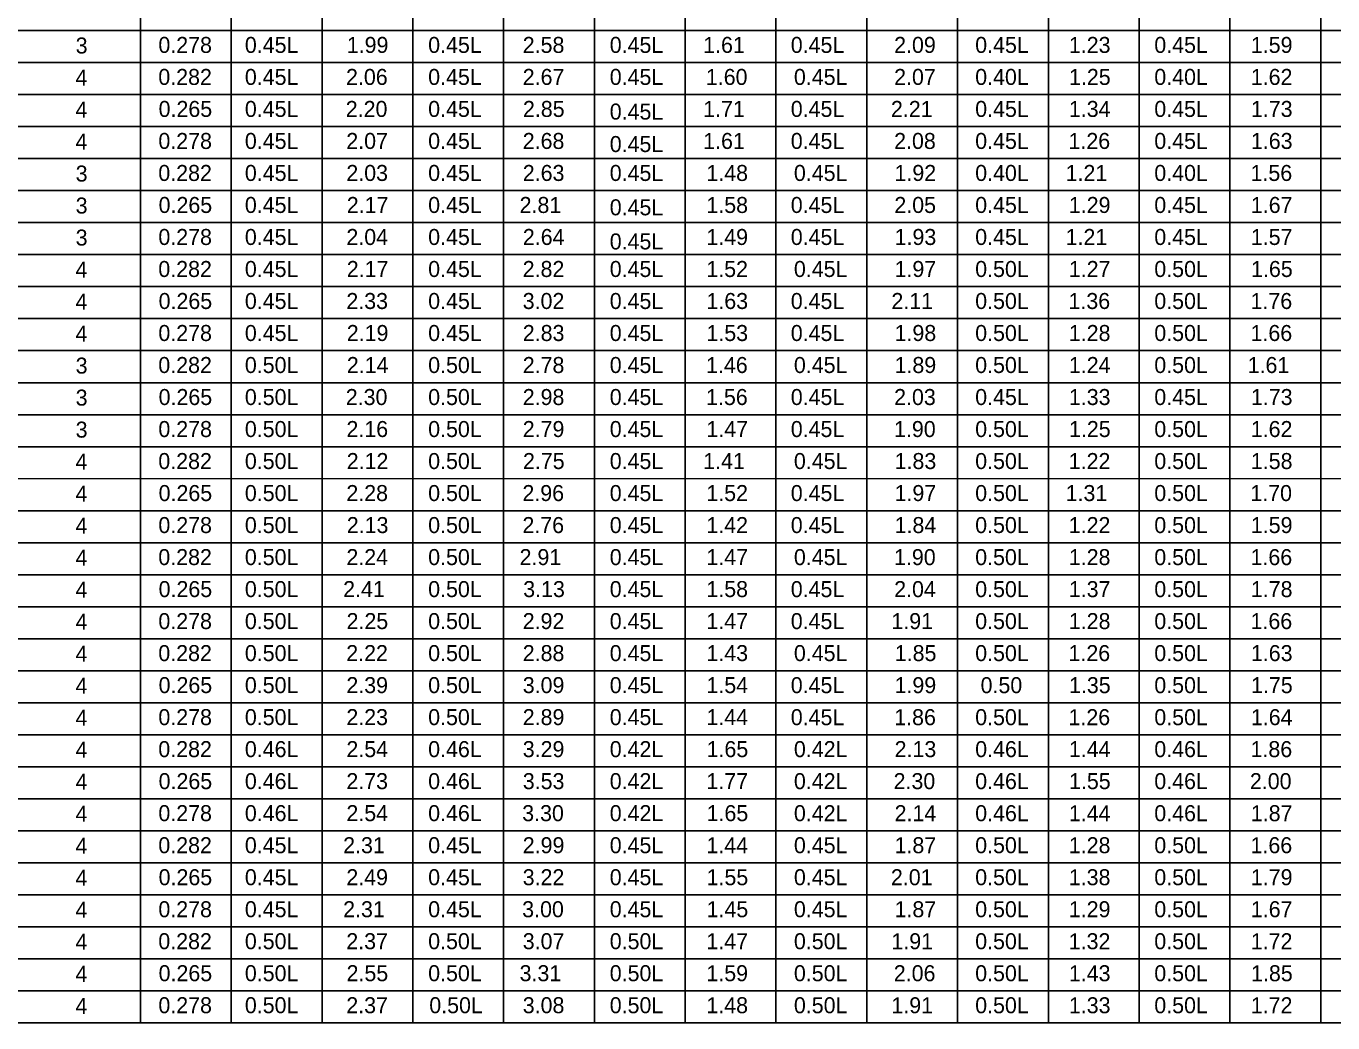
# Model space of a CAD drawing. Extents: x -5022 to -159, y 1126 to 7226.
# Drawn here: x -4305.5 to -4060.5, y 6096 to 6282.8 of the extents above; entities that cross this region are included whole.
import ezdxf

# ---------------------------------------------------------------- set-up
doc = ezdxf.new("R2010")
doc.units = 0
doc.layers.add('2', color=7, linetype='Continuous')
doc.layers.add('3', color=7, linetype='Continuous')

msp = doc.modelspace()

# ---------------------------------------------------------------- linework, layer by layer
at = {"layer": '3'}
for p, q in [((-4284.1, 6436.87), (-4284.1, 6095.98)), ((-4267.07, 6428.8), (-4267.07, 6095.98)), ((-4198.99, 6428.8), (-4198.99, 6095.98)), ((-4130.91, 6428.8), (-4130.91, 6095.98)), ((-4062.83, 6428.8), (-4062.83, 6095.98)), ((-4250.05, 6419.59), (-4250.05, 6095.98)), ((-4233.03, 6419.59), (-4233.03, 6095.98)), ((-4216.01, 6419.59), (-4216.01, 6095.98)), ((-4181.97, 6419.59), (-4181.97, 6095.98)), ((-4164.95, 6419.59), (-4164.95, 6095.98)), ((-4147.93, 6419.59), (-4147.93, 6095.98)), ((-4113.89, 6419.59), (-4113.89, 6095.98)), ((-4096.87, 6419.59), (-4096.87, 6095.98)), ((-4079.85, 6419.59), (-4079.85, 6095.98)), ((-4588.88, 6281.99), (-3892.63, 6281.99)), ((-4606.35, 6275.99), (-3892.63, 6275.99)), ((-4588.88, 6269.99), (-3892.63, 6269.99)), ((-4588.88, 6263.98), (-3892.63, 6263.99)), ((-4606.35, 6257.98), (-3892.63, 6257.99)), ((-4588.88, 6251.98), (-3892.63, 6251.98)), ((-4588.88, 6245.98), (-3892.63, 6245.98)), ((-4606.35, 6239.98), (-3892.63, 6239.98)), ((-4588.88, 6233.98), (-3892.63, 6233.98)), ((-4588.88, 6227.98), (-3892.63, 6227.99)), ((-4606.35, 6221.98), (-3892.63, 6221.99)), ((-4588.88, 6215.98), (-3892.63, 6215.98)), ((-4588.88, 6209.98), (-3892.63, 6209.98)), ((-4606.35, 6203.98), (-3892.63, 6203.98)), ((-4588.88, 6197.98), (-3892.63, 6197.99)), ((-4588.88, 6191.98), (-3892.63, 6191.98)), ((-4606.35, 6185.98), (-3892.63, 6185.98)), ((-4588.88, 6179.98), (-3892.63, 6179.98)), ((-4588.88, 6173.98), (-3892.63, 6173.98)), ((-4606.35, 6167.98), (-3892.63, 6167.98)), ((-4588.88, 6161.98), (-3892.63, 6161.98)), ((-4588.88, 6155.98), (-3892.63, 6155.98)), ((-4606.35, 6149.98), (-3892.63, 6149.98)), ((-4588.88, 6143.98), (-3892.63, 6143.98)), ((-4588.88, 6137.98), (-3892.63, 6137.98)), ((-4606.35, 6131.98), (-3892.63, 6131.98)), ((-4588.88, 6125.98), (-3892.63, 6125.98)), ((-4588.88, 6119.98), (-3892.63, 6119.98)), ((-4606.35, 6113.98), (-3892.63, 6113.98)), ((-4588.88, 6107.98), (-3892.63, 6107.98)), ((-4588.88, 6101.98), (-3892.63, 6101.98)), ((-4606.35, 6095.98), (-3892.63, 6095.98))]:
    msp.add_line(p, q, dxfattribs=at)

# ---------------------------------------------------------------- texts
at = {"layer": '2'}
for s, p in [('3', (-4296.25, 6277.68)), ('0.278', (-4280.74, 6277.79)), ('0.45L', (-4264.53, 6277.79)), ('1.99', (-4245.42, 6277.79)), ('0.45L', (-4230.16, 6277.79)), ('2.58', (-4212.43, 6277.79)), ('0.45L', (-4196.12, 6277.79)), ('1.61', (-4178.6, 6277.79)), ('0.45L', (-4162.18, 6277.79)), ('2.09', (-4142.8, 6277.79)), ('0.45L', (-4127.6, 6277.79)), ('1.23', (-4110.04, 6277.79)), ('0.45L', (-4094.02, 6277.79)), ('1.59', (-4075.92, 6277.79)), ('4', (-4296.28, 6271.68)), ('0.282', (-4280.75, 6271.79)), ('0.45L', (-4264.53, 6271.79)), ('2.06', (-4245.56, 6271.79)), ('0.45L', (-4230.16, 6271.79)), ('2.67', (-4212.43, 6271.79)), ('0.45L', (-4196.12, 6271.79)), ('1.60', (-4178.1, 6271.79)), ('0.45L', (-4161.59, 6271.79)), ('2.07', (-4142.8, 6271.79)), ('0.40L', (-4127.6, 6271.79)), ('1.25', (-4110.01, 6271.79)), ('0.40L', (-4094.02, 6271.79)), ('1.62', (-4075.93, 6271.79)), ('4', (-4296.28, 6265.68)), ('0.265', (-4280.7, 6265.79)), ('0.45L', (-4264.53, 6265.79)), ('2.20', (-4245.61, 6265.79)), ('0.45L', (-4230.16, 6265.79)), ('2.85', (-4212.39, 6265.79)), ('0.45L', (-4196.12, 6265.29)), ('1.71', (-4178.6, 6265.79)), ('0.45L', (-4162.18, 6265.79)), ('2.21', (-4143.4, 6265.79)), ('0.45L', (-4127.6, 6265.79)), ('1.34', (-4110.04, 6265.79)), ('0.45L', (-4094.02, 6265.79)), ('1.73', (-4075.91, 6265.79)), ('4', (-4296.28, 6259.68)), ('0.278', (-4280.74, 6259.79)), ('0.45L', (-4264.53, 6259.79)), ('2.07', (-4245.51, 6259.79)), ('0.45L', (-4230.16, 6259.79)), ('2.68', (-4212.43, 6259.79)), ('0.45L', (-4196.12, 6259.21)), ('1.61', (-4178.6, 6259.79)), ('0.45L', (-4162.18, 6259.79)), ('2.08', (-4142.8, 6259.79)), ('0.45L', (-4127.6, 6259.79)), ('1.26', (-4110.11, 6259.79)), ('0.45L', (-4094.02, 6259.79)), ('1.63', (-4075.91, 6259.79)), ('3', (-4296.25, 6253.68)), ('0.282', (-4280.75, 6253.79)), ('0.45L', (-4264.53, 6253.79)), ('2.03', (-4245.5, 6253.79)), ('0.45L', (-4230.16, 6253.79)), ('2.63', (-4212.42, 6253.79)), ('0.45L', (-4196.12, 6253.79)), ('1.48', (-4178, 6253.79)), ('0.45L', (-4161.59, 6253.79)), ('1.92', (-4142.73, 6253.79)), ('0.40L', (-4127.6, 6253.79)), ('1.21', (-4110.65, 6253.79)), ('0.40L', (-4094.02, 6253.79)), ('1.56', (-4075.98, 6253.79)), ('3', (-4296.25, 6247.68)), ('0.265', (-4280.7, 6247.79)), ('0.45L', (-4264.53, 6247.79)), ('2.17', (-4245.42, 6247.79)), ('0.45L', (-4230.16, 6247.79)), ('2.81', (-4213.02, 6247.79)), ('0.45L', (-4196.12, 6247.35)), ('1.58', (-4178, 6247.79)), ('0.45L', (-4162.18, 6247.79)), ('2.05', (-4142.76, 6247.79)), ('0.45L', (-4127.6, 6247.79)), ('1.29', (-4110.05, 6247.79)), ('0.45L', (-4094.02, 6247.79)), ('1.67', (-4075.92, 6247.79)), ('3', (-4296.25, 6241.68)), ('0.278', (-4280.74, 6241.79)), ('0.45L', (-4264.53, 6241.79)), ('2.04', (-4245.49, 6241.79)), ('0.45L', (-4230.16, 6241.79)), ('2.64', (-4212.41, 6241.79)), ('0.45L', (-4196.12, 6240.96)), ('1.49', (-4178, 6241.79)), ('0.45L', (-4162.18, 6241.79)), ('1.93', (-4142.71, 6241.79)), ('0.45L', (-4127.6, 6241.79)), ('1.21', (-4110.65, 6241.79)), ('0.45L', (-4094.02, 6241.79)), ('1.57', (-4075.92, 6241.79)), ('4', (-4296.28, 6235.68)), ('0.282', (-4280.75, 6235.79)), ('0.45L', (-4264.53, 6235.79)), ('2.17', (-4245.42, 6235.79)), ('0.45L', (-4230.16, 6235.79)), ('2.82', (-4212.44, 6235.79)), ('0.45L', (-4196.12, 6235.79)), ('1.52', (-4178.01, 6235.79)), ('0.45L', (-4161.59, 6235.79)), ('1.97', (-4142.72, 6235.79)), ('0.50L', (-4127.6, 6235.79)), ('1.27', (-4110.05, 6235.79)), ('0.50L', (-4094.02, 6235.79)), ('1.65', (-4075.88, 6235.79)), ('4', (-4296.28, 6229.67)), ('0.265', (-4280.7, 6229.79)), ('0.45L', (-4264.53, 6229.79)), ('2.33', (-4245.5, 6229.79)), ('0.45L', (-4230.16, 6229.79)), ('3.02', (-4212.44, 6229.79)), ('0.45L', (-4196.12, 6229.79)), ('1.63', (-4177.99, 6229.79)), ('0.45L', (-4162.18, 6229.79)), ('2.11', (-4143.31, 6229.79)), ('0.50L', (-4127.6, 6229.79)), ('1.36', (-4110.11, 6229.79)), ('0.50L', (-4094.02, 6229.79)), ('1.76', (-4075.98, 6229.79)), ('4', (-4296.28, 6223.68)), ('0.278', (-4280.74, 6223.79)), ('0.45L', (-4264.53, 6223.79)), ('2.19', (-4245.42, 6223.79)), ('0.45L', (-4230.16, 6223.79)), ('2.83', (-4212.42, 6223.79)), ('0.45L', (-4196.12, 6223.79)), ('1.53', (-4177.99, 6223.79)), ('0.45L', (-4162.18, 6223.79)), ('1.98', (-4142.72, 6223.79)), ('0.50L', (-4127.6, 6223.79)), ('1.28', (-4110.05, 6223.79)), ('0.50L', (-4094.02, 6223.79)), ('1.66', (-4075.98, 6223.79)), ('3', (-4296.25, 6217.68)), ('0.282', (-4280.75, 6217.79)), ('0.50L', (-4264.53, 6217.79)), ('2.14', (-4245.41, 6217.79)), ('0.50L', (-4230.16, 6217.79)), ('2.78', (-4212.43, 6217.79)), ('0.45L', (-4196.12, 6217.79)), ('1.46', (-4178.06, 6217.79)), ('0.45L', (-4161.59, 6217.79)), ('1.89', (-4142.72, 6217.79)), ('0.50L', (-4127.6, 6217.79)), ('1.24', (-4110.04, 6217.79)), ('0.50L', (-4094.02, 6217.79)), ('1.61', (-4076.52, 6217.79)), ('3', (-4296.25, 6211.68)), ('0.265', (-4280.7, 6211.79)), ('0.50L', (-4264.53, 6211.79)), ('2.30', (-4245.61, 6211.79)), ('0.50L', (-4230.16, 6211.79)), ('2.98', (-4212.43, 6211.79)), ('0.45L', (-4196.12, 6211.79)), ('1.56', (-4178.06, 6211.79)), ('0.45L', (-4162.18, 6211.79)), ('2.03', (-4142.8, 6211.79)), ('0.45L', (-4127.6, 6211.79)), ('1.33', (-4110.04, 6211.79)), ('0.45L', (-4094.02, 6211.79)), ('1.73', (-4075.91, 6211.79)), ('3', (-4296.25, 6205.68)), ('0.278', (-4280.74, 6205.79)), ('0.50L', (-4264.53, 6205.79)), ('2.16', (-4245.48, 6205.79)), ('0.50L', (-4230.16, 6205.79)), ('2.79', (-4212.43, 6205.79)), ('0.45L', (-4196.12, 6205.79)), ('1.47', (-4178, 6205.79)), ('0.45L', (-4162.18, 6205.79)), ('1.90', (-4142.82, 6205.79)), ('0.50L', (-4127.6, 6205.79)), ('1.25', (-4110.01, 6205.79)), ('0.50L', (-4094.02, 6205.79)), ('1.62', (-4075.93, 6205.79)), ('4', (-4296.28, 6199.68)), ('0.282', (-4280.75, 6199.79)), ('0.50L', (-4264.53, 6199.79)), ('2.12', (-4245.43, 6199.79)), ('0.50L', (-4230.16, 6199.79)), ('2.75', (-4212.39, 6199.79)), ('0.45L', (-4196.12, 6199.79)), ('1.41', (-4178.6, 6199.79)), ('0.45L', (-4161.59, 6199.79)), ('1.83', (-4142.71, 6199.79)), ('0.50L', (-4127.6, 6199.79)), ('1.22', (-4110.06, 6199.79)), ('0.50L', (-4094.02, 6199.79)), ('1.58', (-4075.92, 6199.79)), ('4', (-4296.28, 6193.68)), ('0.265', (-4280.7, 6193.79)), ('0.50L', (-4264.53, 6193.79)), ('2.28', (-4245.5, 6193.79)), ('0.50L', (-4230.16, 6193.79)), ('2.96', (-4212.49, 6193.79)), ('0.45L', (-4196.12, 6193.79)), ('1.52', (-4178.01, 6193.79)), ('0.45L', (-4162.18, 6193.79)), ('1.97', (-4142.72, 6193.79)), ('0.50L', (-4127.6, 6193.79)), ('1.31', (-4110.65, 6193.79)), ('0.50L', (-4094.02, 6193.79)), ('1.70', (-4076.02, 6193.79)), ('4', (-4296.28, 6187.68)), ('0.278', (-4280.74, 6187.79)), ('0.50L', (-4264.53, 6187.79)), ('2.13', (-4245.42, 6187.79)), ('0.50L', (-4230.16, 6187.79)), ('2.76', (-4212.49, 6187.79)), ('0.45L', (-4196.12, 6187.79)), ('1.42', (-4178.01, 6187.79)), ('0.45L', (-4162.18, 6187.79)), ('1.84', (-4142.71, 6187.79)), ('0.50L', (-4127.6, 6187.79)), ('1.22', (-4110.06, 6187.79)), ('0.50L', (-4094.02, 6187.79)), ('1.59', (-4075.92, 6187.79)), ('4', (-4296.28, 6181.68)), ('0.282', (-4280.75, 6181.79)), ('0.50L', (-4264.53, 6181.79)), ('2.24', (-4245.49, 6181.79)), ('0.50L', (-4230.16, 6181.79)), ('2.91', (-4213.02, 6181.79)), ('0.45L', (-4196.12, 6181.79)), ('1.47', (-4178, 6181.79)), ('0.45L', (-4161.59, 6181.78)), ('1.90', (-4142.82, 6181.78)), ('0.50L', (-4127.6, 6181.78)), ('1.28', (-4110.05, 6181.78)), ('0.50L', (-4094.02, 6181.78)), ('1.66', (-4075.98, 6181.78)), ('0.265', (-4280.7, 6175.79)), ('0.50L', (-4264.53, 6175.79)), ('2.41', (-4246.1, 6175.79)), ('0.50L', (-4230.16, 6175.79)), ('3.13', (-4212.34, 6175.79)), ('0.45L', (-4196.12, 6175.79)), ('1.58', (-4178, 6175.79)), ('0.45L', (-4162.18, 6175.78)), ('2.04', (-4142.79, 6175.78)), ('0.50L', (-4127.6, 6175.78)), ('1.37', (-4110.05, 6175.78)), ('0.50L', (-4094.02, 6175.78)), ('1.78', (-4075.92, 6175.78)), ('4', (-4296.28, 6175.68)), ('4', (-4296.28, 6169.67)), ('0.278', (-4280.74, 6169.79)), ('0.50L', (-4264.53, 6169.79)), ('2.25', (-4245.46, 6169.79)), ('0.50L', (-4230.16, 6169.79)), ('2.92', (-4212.44, 6169.79)), ('0.45L', (-4196.12, 6169.79)), ('1.47', (-4178, 6169.79)), ('0.45L', (-4162.18, 6169.79)), ('1.91', (-4143.31, 6169.79)), ('0.50L', (-4127.6, 6169.79)), ('1.28', (-4110.05, 6169.79)), ('0.50L', (-4094.02, 6169.79)), ('1.66', (-4075.98, 6169.79)), ('4', (-4296.28, 6163.67)), ('0.282', (-4280.75, 6163.79)), ('0.50L', (-4264.53, 6163.79)), ('2.22', (-4245.52, 6163.79)), ('0.50L', (-4230.16, 6163.79)), ('2.88', (-4212.43, 6163.79)), ('0.45L', (-4196.12, 6163.79)), ('1.43', (-4177.99, 6163.79)), ('0.45L', (-4161.59, 6163.79)), ('1.85', (-4142.68, 6163.79)), ('0.50L', (-4127.6, 6163.79)), ('1.26', (-4110.11, 6163.79)), ('0.50L', (-4094.02, 6163.79)), ('1.63', (-4075.91, 6163.79)), ('4', (-4296.28, 6157.67)), ('0.265', (-4280.7, 6157.79)), ('0.50L', (-4264.53, 6157.79)), ('2.39', (-4245.5, 6157.79)), ('0.50L', (-4230.16, 6157.79)), ('3.09', (-4212.43, 6157.79)), ('0.45L', (-4196.12, 6157.79)), ('1.54', (-4177.99, 6157.79)), ('0.45L', (-4162.18, 6157.78)), ('1.99', (-4142.72, 6157.78)), ('0.50', (-4126.59, 6157.78)), ('1.35', (-4110.01, 6157.78)), ('0.50L', (-4094.02, 6157.78)), ('1.75', (-4075.88, 6157.78)), ('4', (-4296.28, 6151.67)), ('0.278', (-4280.74, 6151.79)), ('0.50L', (-4264.53, 6151.79)), ('2.23', (-4245.5, 6151.79)), ('0.50L', (-4230.16, 6151.79)), ('2.89', (-4212.43, 6151.79)), ('0.45L', (-4196.12, 6151.79)), ('1.44', (-4177.99, 6151.79)), ('0.45L', (-4162.18, 6151.78)), ('1.86', (-4142.78, 6151.78)), ('0.50L', (-4127.6, 6151.78)), ('1.26', (-4110.11, 6151.78)), ('0.50L', (-4094.02, 6151.78)), ('1.64', (-4075.91, 6151.78)), ('4', (-4296.28, 6145.68)), ('0.282', (-4280.75, 6145.79)), ('0.46L', (-4264.53, 6145.79)), ('2.54', (-4245.49, 6145.79)), ('0.46L', (-4230.16, 6145.79)), ('3.29', (-4212.43, 6145.79)), ('0.42L', (-4196.12, 6145.79)), ('1.65', (-4177.96, 6145.79)), ('0.42L', (-4161.59, 6145.79)), ('2.13', (-4142.71, 6145.79)), ('0.46L', (-4127.6, 6145.79)), ('1.44', (-4110.04, 6145.79)), ('0.46L', (-4094.02, 6145.79)), ('1.86', (-4075.98, 6145.79)), ('4', (-4296.28, 6139.68)), ('0.265', (-4280.7, 6139.79)), ('0.46L', (-4264.53, 6139.79)), ('2.73', (-4245.5, 6139.79)), ('0.46L', (-4230.16, 6139.79)), ('3.53', (-4212.42, 6139.79)), ('0.42L', (-4196.12, 6139.79)), ('1.77', (-4178, 6139.79)), ('0.42L', (-4161.59, 6139.79)), ('2.30', (-4142.9, 6139.79)), ('0.46L', (-4127.6, 6139.79)), ('1.55', (-4110.01, 6139.79)), ('0.46L', (-4094.02, 6139.79)), ('2.00', (-4076.1, 6139.79)), ('4', (-4296.28, 6133.67)), ('0.278', (-4280.74, 6133.79)), ('0.46L', (-4264.53, 6133.79)), ('2.54', (-4245.49, 6133.79)), ('0.46L', (-4230.16, 6133.79)), ('3.30', (-4212.53, 6133.79)), ('0.42L', (-4196.12, 6133.79)), ('1.65', (-4177.96, 6133.79)), ('0.42L', (-4161.59, 6133.78)), ('2.14', (-4142.71, 6133.78)), ('0.46L', (-4127.6, 6133.78)), ('1.44', (-4110.04, 6133.78)), ('0.46L', (-4094.02, 6133.78)), ('1.87', (-4075.92, 6133.78)), ('4', (-4296.28, 6127.67)), ('0.282', (-4280.75, 6127.78)), ('0.45L', (-4264.53, 6127.78)), ('2.31', (-4246.1, 6127.78)), ('0.45L', (-4230.16, 6127.78)), ('2.99', (-4212.43, 6127.78)), ('0.45L', (-4196.12, 6127.78)), ('1.44', (-4177.99, 6127.78)), ('0.45L', (-4161.59, 6127.78)), ('1.87', (-4142.72, 6127.78)), ('0.50L', (-4127.6, 6127.78)), ('1.28', (-4110.05, 6127.78)), ('0.50L', (-4094.02, 6127.78)), ('1.66', (-4075.98, 6127.78)), ('0.265', (-4280.7, 6121.78)), ('0.45L', (-4264.53, 6121.78)), ('2.49', (-4245.5, 6121.78)), ('0.45L', (-4230.16, 6121.78)), ('3.22', (-4212.44, 6121.78)), ('0.45L', (-4196.12, 6121.78)), ('0.45L', (-4161.59, 6121.78)), ('2.01', (-4143.4, 6121.78)), ('0.50L', (-4127.6, 6121.78)), ('1.38', (-4110.05, 6121.78)), ('0.50L', (-4094.02, 6121.78)), ('1.79', (-4075.92, 6121.78)), ('4', (-4296.28, 6121.67)), ('1.55', (-4177.96, 6121.78)), ('4', (-4296.28, 6115.67)), ('0.278', (-4280.74, 6115.78)), ('0.45L', (-4264.53, 6115.78)), ('2.31', (-4246.1, 6115.78)), ('0.45L', (-4230.16, 6115.78)), ('3.00', (-4212.53, 6115.78)), ('0.45L', (-4196.12, 6115.78)), ('1.45', (-4177.96, 6115.78)), ('0.45L', (-4161.59, 6115.78)), ('1.87', (-4142.72, 6115.78)), ('0.50L', (-4127.6, 6115.78)), ('1.29', (-4110.05, 6115.78)), ('0.50L', (-4094.02, 6115.78)), ('1.67', (-4075.92, 6115.78)), ('4', (-4296.28, 6109.67)), ('0.282', (-4280.75, 6109.79)), ('0.50L', (-4264.53, 6109.79)), ('2.37', (-4245.51, 6109.79)), ('0.50L', (-4230.16, 6109.79)), ('3.07', (-4212.43, 6109.79)), ('0.50L', (-4196.12, 6109.79)), ('1.47', (-4178, 6109.79)), ('0.50L', (-4161.59, 6109.78)), ('1.91', (-4143.31, 6109.78)), ('0.50L', (-4127.6, 6109.78)), ('1.32', (-4110.06, 6109.78)), ('0.50L', (-4094.02, 6109.78)), ('1.72', (-4075.93, 6109.78)), ('4', (-4296.28, 6103.67)), ('0.265', (-4280.7, 6103.79)), ('0.50L', (-4264.53, 6103.79)), ('2.55', (-4245.46, 6103.79)), ('0.50L', (-4230.16, 6103.79)), ('3.31', (-4213.02, 6103.79)), ('0.50L', (-4196.12, 6103.79)), ('1.59', (-4178, 6103.79)), ('0.50L', (-4161.59, 6103.78)), ('2.06', (-4142.86, 6103.78)), ('0.50L', (-4127.6, 6103.78)), ('1.43', (-4110.04, 6103.78)), ('0.50L', (-4094.02, 6103.78)), ('1.85', (-4075.88, 6103.78)), ('4', (-4296.28, 6097.67)), ('0.278', (-4280.74, 6097.79)), ('0.50L', (-4264.53, 6097.79)), ('2.37', (-4245.51, 6097.79)), ('0.50L', (-4229.95, 6097.79)), ('3.08', (-4212.43, 6097.79)), ('0.50L', (-4196.12, 6097.79)), ('1.48', (-4178, 6097.79)), ('0.50L', (-4161.59, 6097.78)), ('1.91', (-4143.31, 6097.78)), ('0.50L', (-4127.6, 6097.78)), ('1.33', (-4110.04, 6097.78)), ('0.50L', (-4094.02, 6097.78)), ('1.72', (-4075.93, 6097.78))]:
    msp.add_text(s, height=3, dxfattribs=at).set_placement(p)

doc.saveas('drawing.dxf')
